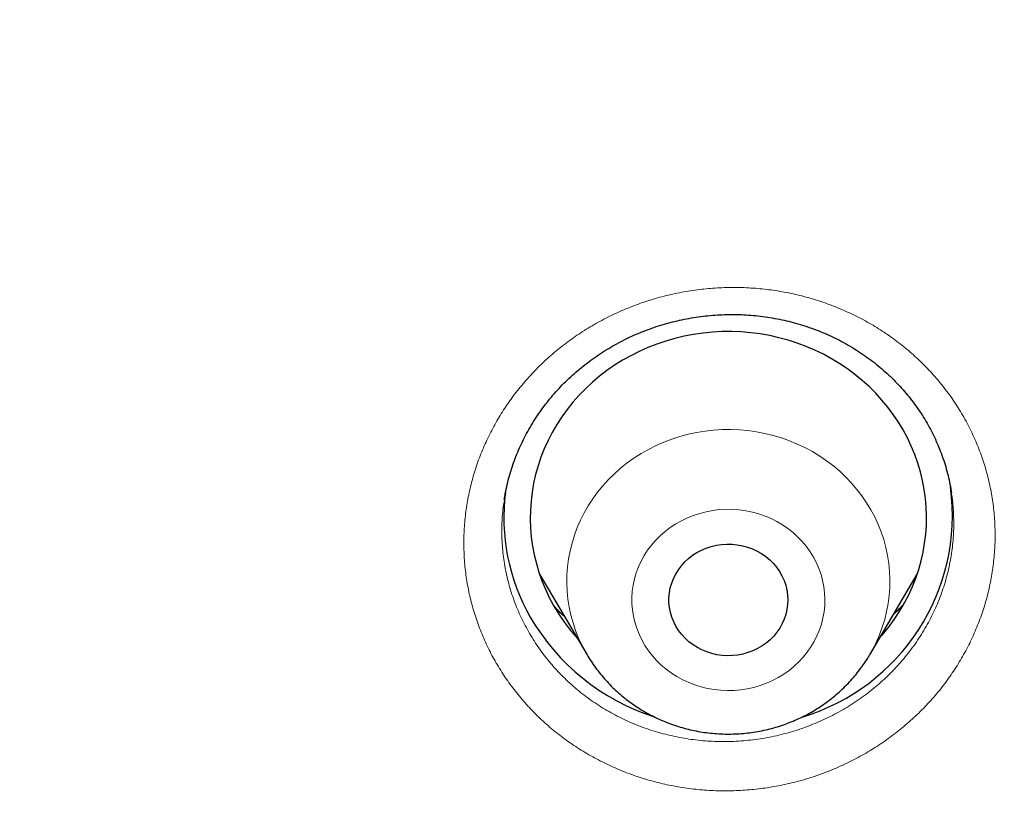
# Model space of a CAD drawing. Header units: millimetres. Extents: x 8 to 436, y 12 to 764.
# Tile 633 of 656: x 260.59 to 268.04, y 724.99 to 730.9. Entities that reach past the tile are written whole.
import ezdxf

# ---------------------------------------------------------------- set-up
doc = ezdxf.new("R2010")
doc.units = ezdxf.units.MM

msp = doc.modelspace()

# ---------------------------------------------------------------- linework, layer by layer
at = {"color": 7, "linetype": 'Continuous', "lineweight": 30}
for p, q in [((267.6418, 727.3138), (267.6411, 727.3173)), ((264.259, 727.263), (264.2587, 727.2606)), ((264.5248, 726.6968), (264.8842, 726.0869)), ((267.0237, 726.0869), (267.3832, 726.6968))]:
    msp.add_line(p, q, dxfattribs=at)
at = {"color": 7, "linetype": 'Continuous', "lineweight": 30, "flags": 128}
for points in [[(267.0983, 726.2135), (267.1305, 726.2505), (267.1741, 726.3049), (267.2148, 726.3613), (267.2526, 726.4194), (267.2874, 726.4792), (267.319, 726.5405), (267.3475, 726.6031), (267.3727, 726.667), (267.3945, 726.7319), (267.4131, 726.7978), (267.4282, 726.8644), (267.4398, 726.9317), (267.448, 726.9993), (267.4527, 727.0673), (267.4539, 727.1354), (267.4516, 727.2035), (267.4458, 727.2714), (267.4365, 727.339), (267.4238, 727.406), (267.4076, 727.4724), (267.3881, 727.538), (267.3651, 727.6026), (267.3389, 727.6662), (267.3095, 727.7284), (267.2769, 727.7892), (267.2411, 727.8485), (267.2024, 727.9061), (267.1608, 727.9619), (267.1164, 728.0157), (267.0692, 728.0674), (267.0194, 728.1169), (266.9672, 728.1642), (266.9125, 728.2089), (266.8557, 728.2512), (266.7967, 728.2908), (266.7358, 728.3277), (266.673, 728.3618), (266.6086, 728.393), (266.5426, 728.4212), (266.4753, 728.4465), (266.4067, 728.4686), (266.3371, 728.4876), (266.2666, 728.5034), (266.1953, 728.5159), (266.1235, 728.5253), (266.0513, 728.5313), (265.9789, 728.5341), (265.9064, 728.5336), (265.834, 728.5298), (265.7619, 728.5227), (265.6903, 728.5124), (265.6192, 728.4988), (265.549, 728.482), (265.4797, 728.462), (265.4115, 728.4389), (265.3446, 728.4127), (265.279, 728.3836), (265.2151, 728.3515), (265.1529, 728.3165), (265.0926, 728.2787), (265.0343, 728.2383), (264.9781, 728.1952), (264.9242, 728.1497), (264.8727, 728.1017), (264.8237, 728.0515), (264.7774, 727.9991), (264.7338, 727.9446), (264.6931, 727.8883), (264.6553, 727.8302), (264.6206, 727.7704), (264.5889, 727.7091), (264.5605, 727.6464), (264.5353, 727.5826), (264.5134, 727.5176), (264.4949, 727.4518), (264.4798, 727.3851), (264.4681, 727.3179), (264.4599, 727.2502), (264.4552, 727.1822), (264.454, 727.1141), (264.4563, 727.046), (264.4621, 726.9781), (264.4714, 726.9106), (264.4841, 726.8435), (264.5003, 726.7771), (264.5199, 726.7115), (264.5428, 726.6469), (264.569, 726.5834), (264.5985, 726.5212), (264.6311, 726.4603), (264.6311, 726.4603)], [(265.5571, 726.303), (265.5399, 726.3367), (265.526, 726.3718), (265.5154, 726.4078), (265.5082, 726.4446), (265.5045, 726.4819), (265.5043, 726.5193), (265.5077, 726.5565), (265.5145, 726.5934), (265.5248, 726.6295), (265.5385, 726.6647), (265.5554, 726.6985), (265.5754, 726.7309), (265.5984, 726.7614), (265.6241, 726.79), (265.6525, 726.8162), (265.6832, 726.84), (265.716, 726.8612), (265.7507, 726.8796), (265.7869, 726.895), (265.8245, 726.9073), (265.8631, 726.9165), (265.9024, 726.9224), (265.9421, 726.925), (265.982, 726.9244), (266.0215, 726.9204), (266.0606, 726.9131), (266.0988, 726.9027), (266.1359, 726.8891), (266.1716, 726.8725), (266.2055, 726.8529), (266.2375, 726.8307), (266.2673, 726.8058), (266.2946, 726.7786), (266.3193, 726.7493), (266.3411, 726.718), (266.3598, 726.685), (266.3754, 726.6505), (266.3877, 726.615), (266.3966, 726.5785), (266.402, 726.5414), (266.404, 726.5041), (266.4024, 726.4667), (266.3973, 726.4296), (266.3887, 726.3931), (266.3767, 726.3574), (266.3614, 726.3228), (266.343, 726.2897), (266.3214, 726.2582), (266.297, 726.2287), (266.27, 726.2012), (266.2404, 726.1762), (266.2086, 726.1537), (266.1748, 726.1339), (266.1393, 726.117), (266.1023, 726.1031), (266.0642, 726.0923), (266.0252, 726.0848), (265.9857, 726.0805), (265.9459, 726.0795), (265.9061, 726.0818), (265.8668, 726.0875), (265.8281, 726.0963), (265.7904, 726.1084), (265.754, 726.1235), (265.7192, 726.1416), (265.6862, 726.1625), (265.6552, 726.1861), (265.6267, 726.2121), (265.6007, 726.2404), (265.5774, 726.2708), (265.5571, 726.303)]]:
    msp.add_lwpolyline(points, dxfattribs=at)
at = {"color": 252, "linetype": 'Continuous', "lineweight": 0, "flags": 128}
for points in [[(264.8843, 726.0867), (264.8755, 726.1019), (264.8464, 726.1566), (264.8203, 726.2127), (264.7975, 726.27), (264.778, 726.3284), (264.7618, 726.3877), (264.749, 726.4476), (264.7396, 726.5082), (264.7337, 726.5691), (264.7312, 726.6302), (264.7322, 726.6914), (264.7366, 726.7525), (264.7445, 726.8132), (264.7558, 726.8734), (264.7705, 726.933), (264.7886, 726.9918), (264.81, 727.0496), (264.8346, 727.1062), (264.8624, 727.1616), (264.8933, 727.2154), (264.9271, 727.2677), (264.9639, 727.3181), (265.0035, 727.3667), (265.0458, 727.4132), (265.0907, 727.4575), (265.138, 727.4995), (265.1877, 727.5391), (265.2395, 727.5762), (265.2933, 727.6106), (265.349, 727.6423), (265.4064, 727.6711), (265.4654, 727.697), (265.5258, 727.72), (265.5873, 727.7399), (265.6499, 727.7567), (265.7134, 727.7703), (265.7776, 727.7807), (265.8422, 727.7879), (265.9072, 727.7919), (265.9723, 727.7926), (266.0373, 727.7901), (266.1021, 727.7843), (266.1665, 727.7752), (266.2303, 727.763), (266.2933, 727.7476), (266.3554, 727.7291), (266.4163, 727.7074), (266.4759, 727.6828), (266.534, 727.6552), (266.5905, 727.6248), (266.6451, 727.5916), (266.6979, 727.5557), (266.7485, 727.5172), (266.7968, 727.4762), (266.8428, 727.4329), (266.8862, 727.3873), (266.927, 727.3396), (266.965, 727.29), (267.0002, 727.2385), (267.0324, 727.1853), (267.0616, 727.1306), (267.0876, 727.0745), (267.1104, 727.0172), (267.1299, 726.9589), (267.1461, 726.8996), (267.1589, 726.8396), (267.1683, 726.7791), (267.1742, 726.7181), (267.1767, 726.657), (267.1758, 726.5958), (267.1713, 726.5348), (267.1634, 726.4741), (267.1521, 726.4138), (267.1374, 726.3542), (267.1193, 726.2955), (267.098, 726.2377), (267.0734, 726.181), (267.0456, 726.1257), (267.0236, 726.0867)], [(266.5982, 726.8259), (266.5729, 726.8669), (266.5446, 726.9061), (266.5136, 726.9435), (266.4799, 726.9787), (266.4436, 727.0116), (266.4051, 727.0422), (266.3644, 727.0701), (266.3217, 727.0954), (266.2773, 727.1178), (266.2313, 727.1373), (266.184, 727.1538), (266.1357, 727.1671), (266.0864, 727.1773), (266.0365, 727.1843), (265.9863, 727.188), (265.9358, 727.1885), (265.8855, 727.1857), (265.8355, 727.1796), (265.7861, 727.1703), (265.7374, 727.1579), (265.6898, 727.1423), (265.6434, 727.1236), (265.5986, 727.102), (265.5554, 727.0775), (265.5141, 727.0503), (265.4749, 727.0205), (265.438, 726.9882), (265.4036, 726.9536), (265.3718, 726.9168), (265.3427, 726.8781), (265.3166, 726.8376), (265.2935, 726.7955), (265.2735, 726.7519), (265.2568, 726.7072), (265.2434, 726.6615), (265.2334, 726.6151), (265.2269, 726.5681), (265.2238, 726.5208), (265.2242, 726.4734), (265.228, 726.4262), (265.2353, 726.3793), (265.2461, 726.333), (265.2602, 726.2875), (265.2776, 726.2431), (265.2983, 726.1998), (265.322, 726.158), (265.3488, 726.1179), (265.3785, 726.0796), (265.4109, 726.0433), (265.4459, 726.0092), (265.4833, 725.9774), (265.523, 725.9481), (265.5647, 725.9215), (265.6082, 725.8977), (265.6535, 725.8767), (265.7001, 725.8587), (265.748, 725.8438), (265.7968, 725.832), (265.8464, 725.8234), (265.8965, 725.818), (265.9469, 725.8159), (265.9973, 725.8171), (266.0475, 725.8216), (266.0972, 725.8292), (266.1463, 725.8401), (266.1945, 725.8542), (266.2415, 725.8713), (266.2871, 725.8915), (266.3312, 725.9145), (266.3734, 725.9404), (266.4137, 725.9689), (266.4518, 726), (266.4875, 726.0335), (266.5206, 726.0692), (266.5511, 726.1069), (266.5787, 726.1466), (266.6033, 726.1879), (266.6248, 726.2308), (266.6432, 726.2749), (266.6582, 726.3201), (266.6699, 726.3662), (266.6782, 726.413), (266.683, 726.4601), (266.6844, 726.5075), (266.6823, 726.5548), (266.6767, 726.6019), (266.6676, 726.6485), (266.6552, 726.6945), (266.6394, 726.7395), (266.6204, 726.7833), (266.5982, 726.8259)]]:
    msp.add_lwpolyline(points, dxfattribs=at)
at = {"color": 7, "linetype": 'Continuous', "lineweight": 30}
for centre, radius, start, end in [((265.7702, 727.1253), 1.5161, 172.62325, 209.80502), ((266.0551, 727.1441), 1.5951, 286.63999, 7.59007), ((265.8567, 727.1588), 1.4107, 209.67868, 222.07577), ((265.9036, 727.212), 1.6749, 210.11172, 252.03351)]:
    msp.add_arc(centre, radius, start, end, dxfattribs=at)
for points, knots in [([(279.178, 721.4421), (279.1775, 721.4508), (279.1765, 721.4682), (279.1747, 721.5004), (279.1724, 721.539), (279.1698, 721.5832), (279.167, 721.6304), (279.1632, 721.693), (279.1582, 721.7727), (279.1528, 721.8566), (279.1477, 721.9332), (279.1433, 721.9977), (279.1389, 722.0596), (279.135, 722.1155), (279.1314, 722.1644), (279.1283, 722.2063), (279.1257, 722.2412), (279.1236, 722.2695), (279.1217, 722.2943), (279.1199, 722.3189), (279.1177, 722.3463), (279.1148, 722.3838), (279.111, 722.4328), (279.106, 722.4949), (279.0983, 722.5893), (279.0876, 722.7159), (279.0737, 722.8744), (279.0585, 723.04), (279.0419, 723.2127), (279.0239, 723.3922), (278.9997, 723.6241), (278.969, 723.9018), (278.9314, 724.219), (278.9026, 724.4477), (278.884, 724.59), (278.8764, 724.6475), (278.8697, 724.6977), (278.864, 724.7402), (278.8593, 724.7751), (278.8556, 724.8021), (278.8528, 724.8224), (278.8504, 724.8405), (278.8475, 724.8612), (278.8438, 724.8879), (278.8387, 724.9247), (278.832, 724.9726), (278.8238, 725.0307), (278.8149, 725.0933), (278.8056, 725.1578), (278.7929, 725.2452), (278.7763, 725.3567), (278.7542, 725.5026), (278.7294, 725.6627), (278.7015, 725.8377), (278.6681, 726.0418), (278.6284, 726.2762), (278.5818, 726.542), (278.5316, 726.8176), (278.4776, 727.1028), (278.4325, 727.333), (278.3977, 727.5053), (278.3749, 727.6172), (278.3515, 727.7303), (278.328, 727.8423), (278.3052, 727.9497), (278.2842, 728.0471), (278.2654, 728.1336), (278.2487, 728.2095), (278.2338, 728.2768), (278.2208, 728.3355), (278.2102, 728.3825), (278.202, 728.419), (278.1958, 728.4462), (278.1908, 728.4686), (278.1868, 728.4861), (278.1836, 728.5002), (278.1802, 728.5149), (278.1758, 728.5344), (278.1697, 728.5609), (278.1622, 728.5935), (278.1536, 728.631), (278.1411, 728.6849), (278.1241, 728.7576), (278.102, 728.8519), (278.0768, 728.9578), (278.0485, 729.0752), (278.0156, 729.2098), (277.9785, 729.3598), (277.9381, 729.5202), (277.8972, 729.6803), (277.8564, 729.8371), (277.8159, 729.9905), (277.7757, 730.1407), (277.7358, 730.2875), (277.6863, 730.4669), (277.6275, 730.6766), (277.5593, 730.9141), (277.4927, 731.1411), (277.428, 731.3577), (277.3651, 731.5638), (277.3045, 731.7594), (277.2462, 731.9444), (277.1893, 732.122), (277.1341, 732.2919), (277.0809, 732.4535), (277.0401, 732.5757), (277.0111, 732.6619), (276.993, 732.7156), (276.9754, 732.7674), (276.9587, 732.8164), (276.9436, 732.8606), (276.9307, 732.898), (276.9205, 732.9276), (276.9119, 732.9526), (276.9032, 732.9777), (276.8927, 733.0082), (276.8796, 733.0459), (276.8628, 733.0941), (276.8427, 733.1513), (276.8201, 733.2158), (276.7965, 733.2825), (276.7609, 733.3828), (276.7119, 733.5191), (276.6483, 733.6941), (276.5804, 733.8785), (276.5079, 734.0722), (276.4309, 734.2753), (276.3489, 734.4878), (276.2618, 734.7102), (276.1689, 734.9432), (276.0701, 735.1869), (275.9651, 735.4413), (275.8537, 735.7062), (275.7356, 735.9815), (275.6107, 736.2672), (275.501, 736.5129), (275.4089, 736.7162), (275.3373, 736.8726), (275.2666, 737.0253), (275.199, 737.1698), (275.1357, 737.304), (275.0787, 737.4235), (275.028, 737.5293), (274.9832, 737.6221), (274.947, 737.6967), (274.9186, 737.755), (274.8976, 737.798), (274.8789, 737.836), (274.8636, 737.8672), (274.8519, 737.8908), (274.8437, 737.9075), (274.8372, 737.9207), (274.8307, 737.9339), (274.8213, 737.9529), (274.8083, 737.9791), (274.7913, 738.0134), (274.7703, 738.0556), (274.7452, 738.106), (274.7157, 738.1648), (274.6823, 738.2313), (274.6451, 738.305), (274.558, 738.4767), (274.4212, 738.7425), (274.2515, 739.0648), (274.0982, 739.3506), (273.962, 739.6005), (273.8248, 739.8484), (273.6856, 740.0961), (273.5306, 740.3677), (273.357, 740.6668), (273.1626, 740.9952), (272.959, 741.3323), (272.7548, 741.6636), (272.5507, 741.9883), (272.3897, 742.2397), (272.2668, 742.4292), (272.1861, 742.5527), (272.1082, 742.671), (272.0328, 742.7847), (271.9604, 742.8934), (271.8911, 742.9965), (271.8272, 743.0911), (271.7688, 743.1773), (271.7157, 743.255), (271.669, 743.3233), (271.6283, 743.3824), (271.5936, 743.4328), (271.5641, 743.4754), (271.5403, 743.5098), (271.5214, 743.537), (271.5038, 743.5624), (271.4833, 743.5917), (271.4572, 743.6292), (271.4254, 743.6747), (271.388, 743.7281), (271.3451, 743.789), (271.2967, 743.8575), (271.2426, 743.9337), (271.1824, 744.0183), (271.1158, 744.1112), (271.0428, 744.2126), (270.9646, 744.3204), (270.8832, 744.4321), (270.7189, 744.6558), (270.4816, 744.9739), (270.1673, 745.3849), (269.8501, 745.7904), (269.5172, 746.2059), (269.1682, 746.6309), (268.8609, 746.9958), (268.6004, 747.2991), (268.3917, 747.5386), (268.1876, 747.7696), (267.9884, 747.992), (267.7944, 748.2059), (267.6056, 748.4113), (267.4223, 748.6085), (267.2789, 748.7609), (267.1742, 748.8713), (267.1068, 748.942), (267.0403, 749.0116), (266.9759, 749.0786), (266.9156, 749.1411), (266.8615, 749.197), (266.8145, 749.2454), (266.7752, 749.2857), (266.7433, 749.3184), (266.7186, 749.3436), (266.6999, 749.3627), (266.6837, 749.3793), (266.6659, 749.3974), (266.6378, 749.426), (266.5981, 749.4664), (266.546, 749.5191), (266.4844, 749.5813), (266.4129, 749.6532), (266.3309, 749.7352), (266.2398, 749.8258), (266.1396, 749.925), (266.0368, 750.026), (265.9324, 750.1279), (265.8273, 750.2299), (265.7156, 750.3376), (265.5971, 750.4509), (265.4722, 750.5696), (265.2836, 750.7474), (265.0338, 750.9798), (264.7075, 751.2776), (264.3661, 751.5832), (264.0097, 751.8955), (263.6567, 752.1987), (263.3072, 752.4928), (262.9613, 752.778), (262.6195, 753.0545), (262.2816, 753.3227), (261.9705, 753.5649), (261.6857, 753.7831), (261.4265, 753.9788), (261.1689, 754.1705), (260.9128, 754.3584), (260.6584, 754.5425), (260.4057, 754.7228), (260.1549, 754.8993), (259.9491, 755.0422), (259.7909, 755.1509), (259.6828, 755.2247), (259.5838, 755.292), (259.4939, 755.3527), (259.4262, 755.3982), (259.3781, 755.4305), (259.3473, 755.4511), (259.3183, 755.4704), (259.2922, 755.4879), (259.2709, 755.5021), (259.2561, 755.5119), (259.2467, 755.5182), (259.2397, 755.5229), (259.2274, 755.531), (259.2064, 755.5449), (259.1745, 755.5661), (259.1342, 755.5928), (259.0854, 755.625), (259.0282, 755.6627), (258.9624, 755.7058), (258.8881, 755.7544), (258.8052, 755.8084), (258.7136, 755.8676), (258.6136, 755.9321), (258.5068, 756.0005), (258.3954, 756.0715), (258.2816, 756.1435), (258.1329, 756.237), (257.9476, 756.3524), (257.7241, 756.4901), (257.475, 756.6416), (257.1988, 756.8071), (256.8943, 756.9866), (256.5795, 757.1691), (256.2542, 757.3543), (255.9185, 757.542), (255.572, 757.732), (255.2251, 757.9185), (254.8783, 758.1013), (254.5321, 758.2803), (254.1767, 758.4605), (253.8119, 758.6416), (253.4376, 758.8234), (253.0726, 758.9968), (252.7178, 759.1618), (252.3757, 759.3177), (252.0324, 759.4709), (251.6924, 759.6195), (251.3584, 759.7624), (251.0306, 759.8998), (250.6987, 760.0361), (250.3632, 760.171), (250.0247, 760.3041), (249.694, 760.4313), (249.3714, 760.5527), (249.0414, 760.6743), (248.705, 760.7954), (248.3631, 760.9156), (248.0325, 761.0291), (247.7132, 761.1363), (247.407, 761.2367), (247.1139, 761.3308), (246.834, 761.4188), (246.5653, 761.5015), (246.324, 761.5743), (246.109, 761.6381), (245.9187, 761.6936), (245.7349, 761.7465), (245.5534, 761.798), (245.3503, 761.8549), (245.1209, 761.9179), (244.8639, 761.987), (244.5851, 762.0604), (244.2834, 762.1379), (243.958, 762.2192), (243.6206, 762.3011), (243.2712, 762.3832), (242.9098, 762.4654), (242.5437, 762.5457), (242.1734, 762.6241), (241.7994, 762.7003), (241.4145, 762.7756), (241.0188, 762.8498), (240.625, 762.9203), (240.2337, 762.9872), (239.8458, 763.0504), (239.4513, 763.1115), (239.0534, 763.1698), (238.6552, 763.2249), (238.2576, 763.2768), (237.7508, 763.3387), (237.1351, 763.4069), (236.411, 763.4765), (235.6723, 763.5368), (234.9192, 763.5868), (234.152, 763.626), (233.3883, 763.6532), (232.6282, 763.6687), (231.933, 763.6722), (231.3023, 763.6669), (230.7357, 763.6557), (230.1715, 763.6381), (229.6102, 763.6142), (229.0541, 763.5843), (228.5159, 763.5494), (227.9972, 763.5102), (227.4978, 763.4674), (227.0073, 763.4205), (226.5257, 763.3697), (226.0351, 763.3131), (225.5365, 763.2507), (225.0305, 763.182), (224.5357, 763.1098), (224.052, 763.0343), (223.5794, 762.9559), (223.118, 762.8748), (222.6677, 762.7914), (222.2078, 762.7019), (221.7345, 762.6052), (221.2431, 762.4997), (220.7494, 762.3884), (220.2524, 762.271), (219.7523, 762.1475), (219.2491, 762.0177), (218.7823, 761.8919), (218.3521, 761.7717), (217.9588, 761.6583), (217.5636, 761.5408), (217.193, 761.4272), (216.8448, 761.3176), (216.5173, 761.212), (216.1822, 761.1013), (215.8333, 760.9833), (215.4706, 760.8574), (215.0939, 760.7233), (214.7091, 760.5826), (214.3164, 760.4353), (213.9159, 760.2811), (213.5079, 760.1197), (213.104, 759.9556), (212.7044, 759.7891), (212.3088, 759.6201), (211.9055, 759.4436), (211.4948, 759.2593), (211.0767, 759.0669), (210.6515, 758.8662), (210.2193, 758.6571), (209.7803, 758.4392), (209.3347, 758.2123), (208.8828, 757.9762), (208.4246, 757.7306), (208.0492, 757.524), (207.7573, 757.3604), (207.5502, 757.243), (207.3421, 757.1237), (207.1359, 757.004), (206.9347, 756.8859), (206.7452, 756.7735), (206.5678, 756.6671), (206.4021, 756.5669), (206.2442, 756.4705), (206.0941, 756.3781), (205.9451, 756.2857), (205.798, 756.1936), (205.6535, 756.1025), (205.5192, 756.0171), (205.3949, 755.9376), (205.2813, 755.8644), (205.178, 755.7975), (205.0851, 755.7369), (205.0016, 755.6822), (204.9317, 755.6363), (204.874, 755.5982), (204.8268, 755.567), (204.7838, 755.5385), (204.7436, 755.5117), (204.7053, 755.4862), (204.665, 755.4593), (204.6198, 755.4291), (204.5669, 755.3936), (204.5072, 755.3534), (204.4345, 755.3044), (204.3481, 755.2458), (204.2468, 755.1767), (204.1364, 755.101), (204.0168, 755.0185), (203.889, 754.9297), (203.7532, 754.8346), (203.6095, 754.7333), (203.4573, 754.6251), (203.2955, 754.5091), (203.1251, 754.3858), (202.95, 754.2579), (202.7753, 754.1289), (202.6037, 754.0012), (202.4355, 753.8747), (202.2706, 753.7496), (202.0683, 753.5946), (201.8309, 753.4106), (201.5613, 753.1983), (201.3018, 752.9909), (201.0522, 752.7886), (200.8138, 752.5926), (200.5863, 752.4031), (200.3694, 752.2202), (200.1616, 752.0427), (199.9615, 751.8699), (199.7691, 751.7017), (199.5845, 751.5385), (199.4087, 751.3816), (199.2407, 751.23), (199.079, 751.0827), (198.9224, 750.9387), (198.7501, 750.7787), (198.5636, 750.6037), (198.3648, 750.4148), (198.175, 750.2323), (197.9942, 750.0565), (197.8526, 749.9173), (197.7474, 749.8131), (197.6762, 749.7423), (197.6066, 749.6728), (197.5396, 749.6055), (197.4811, 749.5466), (197.4322, 749.4971), (197.3931, 749.4574), (197.359, 749.4228), (197.3297, 749.3929), (197.305, 749.3678), (197.2827, 749.345), (197.2593, 749.321), (197.2312, 749.2923), (197.1974, 749.2576), (197.1579, 749.217), (197.1126, 749.1702), (197.0616, 749.1175), (196.9992, 749.0527), (196.9245, 748.9748), (196.8364, 748.8824), (196.7395, 748.7803), (196.6339, 748.6682), (196.4999, 748.525), (196.3411, 748.3536), (196.1618, 748.1577), (195.9855, 747.963), (195.8131, 747.7703), (195.6443, 747.5795), (195.451, 747.3584), (195.2349, 747.1078), (194.998, 746.8285), (194.7691, 746.5543), (194.5482, 746.2853), (194.3363, 746.0233), (194.1332, 745.7683), (193.9385, 745.5203), (193.7509, 745.2779), (193.5896, 745.0666), (193.4539, 744.8867), (193.3436, 744.7393), (193.2399, 744.5995), (193.1431, 744.468), (193.0532, 744.3449), (192.9713, 744.2321), (192.8973, 744.1295), (192.8307, 744.0366), (192.7699, 743.9514), (192.7149, 743.8738), (192.6636, 743.8014), (192.6167, 743.7348), (192.5747, 743.6748), (192.5397, 743.6248), (192.5145, 743.5887), (192.4969, 743.5633), (192.4833, 743.5438), (192.4667, 743.5198), (192.4449, 743.4885), (192.4173, 743.4485), (192.3858, 743.4029), (192.351, 743.3523), (192.3136, 743.2979), (192.2734, 743.2392), (192.232, 743.1783), (192.1903, 743.117), (192.1486, 743.0553), (192.0434, 742.8993), (191.8638, 742.6297), (191.611, 742.242), (191.4016, 741.9128), (191.2433, 741.6597), (191.1344, 741.4838), (191.0214, 741.2994), (190.9037, 741.105), (190.7812, 740.9003), (190.6542, 740.6853), (190.5234, 740.4609), (190.389, 740.2272), (190.2615, 740.0022), (190.1413, 739.7873), (190.0288, 739.5836), (189.9145, 739.3739), (189.7986, 739.1585), (189.698, 738.9688), (189.6147, 738.8102), (189.5508, 738.6873), (189.492, 738.5737), (189.4384, 738.4692), (189.3899, 738.374), (189.3463, 738.288), (189.3076, 738.2113), (189.2747, 738.1458), (189.2473, 738.0908), (189.2248, 738.0458), (189.2062, 738.0084), (189.1912, 737.9782), (189.1782, 737.9518), (189.165, 737.9251), (189.149, 737.8927), (189.1291, 737.8524), (189.1049, 737.8029), (189.0762, 737.7443), (189.0433, 737.6767), (189.0063, 737.6005), (188.9656, 737.516), (188.9225, 737.426), (188.8783, 737.3332), (188.7977, 737.1631), (188.6837, 736.9189), (188.5526, 736.6319), (188.4403, 736.3816), (188.3446, 736.1652), (188.2495, 735.9467), (188.1525, 735.7204), (188.052, 735.4821), (187.9482, 735.2316), (187.8413, 734.9687), (187.7314, 734.6933), (187.619, 734.4055), (187.5295, 734.1714), (187.4632, 733.9951), (187.4211, 733.8822), (187.3806, 733.7727), (187.3426, 733.6692), (187.3074, 733.5725), (187.2733, 733.4779), (187.2405, 733.3865), (187.2093, 733.299), (187.1818, 733.2211), (187.1582, 733.1542), (187.1385, 733.0977), (187.1223, 733.0514), (187.1091, 733.0132), (187.0987, 732.9832), (187.09, 732.958), (187.0813, 732.933), (187.0705, 732.9016), (187.0566, 732.8611), (187.0391, 732.8099), (187.0182, 732.7484), (186.9939, 732.6768), (186.9682, 732.6003), (186.9413, 732.52), (186.9137, 732.4369), (186.8839, 732.3467), (186.8521, 732.2493), (186.8186, 732.1462), (186.769, 731.992), (186.7052, 731.7906), (186.6202, 731.5165), (186.5305, 731.2202), (186.4373, 730.903), (186.3491, 730.5942), (186.2657, 730.2939), (186.1866, 730.0009), (186.1061, 729.6944), (186.0247, 729.3741), (185.9623, 729.1203), (185.9218, 728.9519), (185.9017, 728.8673), (185.8828, 728.7873), (185.8659, 728.715), (185.8514, 728.6526), (185.8397, 728.6019), (185.8306, 728.5621), (185.8236, 728.5316), (185.8175, 728.5048), (185.8114, 728.4782), (185.8049, 728.4493), (185.7978, 728.418), (185.7878, 728.3738), (185.7747, 728.315), (185.758, 728.2401), (185.7382, 728.1502), (185.7151, 728.0441), (185.6885, 727.9202), (185.6599, 727.785), (185.6294, 727.6382), (185.5971, 727.48), (185.5631, 727.3104), (185.5288, 727.1348), (185.4942, 726.954), (185.4595, 726.7684), (185.4239, 726.5732), (185.3877, 726.3684), (185.3508, 726.154), (185.314, 725.9335), (185.2776, 725.7073), (185.2491, 725.5246), (185.2281, 725.3857), (185.2147, 725.2963), (185.2024, 725.2128), (185.1907, 725.1324), (185.1798, 725.0563), (185.1699, 724.9859), (185.1616, 724.9272), (185.1549, 724.879), (185.1496, 724.8399), (185.1451, 724.8071), (185.1401, 724.7709), (185.1339, 724.7246), (185.1257, 724.6635), (185.116, 724.5902), (185.1049, 724.5048), (185.0924, 724.4074), (185.0788, 724.299), (185.0646, 724.1833), (185.0475, 724.0405), (185.0279, 723.8723), (185.003, 723.6487), (184.9757, 723.3911), (184.9468, 723.0982), (184.9257, 722.8687), (184.9118, 722.7085), (184.9046, 722.6236), (184.8984, 722.5494), (184.8933, 722.4858), (184.889, 722.433), (184.8857, 722.3908), (184.8835, 722.362), (184.8821, 722.3438), (184.8811, 722.331), (184.8798, 722.3149), (184.8781, 722.292), (184.8758, 722.2616), (184.873, 722.2238), (184.8677, 722.1527), (184.8601, 722.0476), (184.8522, 721.9322), (184.8458, 721.8345), (184.8409, 721.7582), (184.8362, 721.6838), (184.832, 721.6139), (184.8282, 721.5507), (184.825, 721.4941), (184.823, 721.4587), (184.822, 721.4421)], [0, 0, 0, 0, 0.000191, 0.000381, 0.000677, 0.000995, 0.001342, 0.001718, 0.00237, 0.003096, 0.003563, 0.004054, 0.004515, 0.004925, 0.005284, 0.005591, 0.005847, 0.006052, 0.006215, 0.006394, 0.006595, 0.00682, 0.00722, 0.007678, 0.008192, 0.009307, 0.010475, 0.011696, 0.012969, 0.014295, 0.015667, 0.018103, 0.020449, 0.022705, 0.023183, 0.023611, 0.023983, 0.024298, 0.024557, 0.02476, 0.024899, 0.02501, 0.025162, 0.02536, 0.025604, 0.025981, 0.026429, 0.026899, 0.027378, 0.027866, 0.02885, 0.029868, 0.031124, 0.032428, 0.033781, 0.035692, 0.037679, 0.03974, 0.041876, 0.044087, 0.044917, 0.045756, 0.046606, 0.047465, 0.048283, 0.049028, 0.049664, 0.050235, 0.050742, 0.051184, 0.051562, 0.051804, 0.05201, 0.052178, 0.05231, 0.052405, 0.052498, 0.052644, 0.052845, 0.053099, 0.053382, 0.053694, 0.054319, 0.055032, 0.055832, 0.056721, 0.057698, 0.058892, 0.060132, 0.061348, 0.06254, 0.063707, 0.06485, 0.065968, 0.067063, 0.068956, 0.070772, 0.07251, 0.074171, 0.075755, 0.077259, 0.078684, 0.080027, 0.081368, 0.082617, 0.083775, 0.084205, 0.084621, 0.085022, 0.085409, 0.08576, 0.086051, 0.086281, 0.086451, 0.086631, 0.086868, 0.087161, 0.087511, 0.087991, 0.088496, 0.089015, 0.089548, 0.090839, 0.092205, 0.093647, 0.095164, 0.096757, 0.098425, 0.100175, 0.102013, 0.10394, 0.105956, 0.108061, 0.110255, 0.112538, 0.114909, 0.116161, 0.117436, 0.118684, 0.119851, 0.120936, 0.121939, 0.122755, 0.123508, 0.124198, 0.124575, 0.12493, 0.125247, 0.125503, 0.125692, 0.125825, 0.12591, 0.126014, 0.126149, 0.126375, 0.126654, 0.126989, 0.127407, 0.127888, 0.128432, 0.129038, 0.129696, 0.132651, 0.135588, 0.137673, 0.13975, 0.141817, 0.143875, 0.145964, 0.148655, 0.151434, 0.154301, 0.157256, 0.159929, 0.162671, 0.163766, 0.164856, 0.165886, 0.166854, 0.167829, 0.168731, 0.16956, 0.170317, 0.171, 0.17161, 0.172119, 0.172562, 0.172941, 0.173248, 0.173473, 0.173662, 0.173921, 0.174252, 0.174655, 0.175131, 0.17567, 0.176278, 0.176956, 0.177704, 0.178537, 0.179443, 0.180421, 0.181434, 0.182449, 0.186456, 0.190059, 0.193687, 0.197633, 0.201607, 0.20561, 0.207968, 0.210263, 0.212486, 0.214638, 0.216719, 0.218728, 0.220667, 0.222534, 0.223248, 0.223952, 0.224644, 0.225325, 0.225959, 0.226518, 0.227003, 0.227413, 0.227734, 0.227988, 0.228175, 0.228311, 0.228488, 0.228721, 0.229176, 0.229709, 0.230321, 0.231064, 0.231897, 0.23282, 0.233834, 0.234938, 0.235926, 0.236978, 0.238092, 0.239269, 0.240508, 0.241803, 0.244849, 0.247848, 0.251304, 0.254697, 0.258026, 0.261293, 0.264498, 0.267639, 0.270717, 0.273737, 0.276079, 0.278395, 0.280684, 0.282947, 0.285184, 0.287394, 0.289578, 0.291731, 0.292742, 0.293673, 0.294524, 0.295295, 0.295987, 0.296265, 0.296529, 0.296777, 0.297009, 0.297198, 0.297323, 0.297388, 0.297439, 0.297503, 0.297703, 0.297975, 0.298319, 0.298734, 0.299221, 0.299781, 0.300411, 0.301114, 0.301889, 0.302735, 0.30365, 0.304592, 0.305548, 0.306518, 0.308333, 0.310196, 0.312105, 0.314538, 0.317044, 0.319622, 0.322273, 0.324996, 0.327793, 0.330661, 0.333355, 0.336109, 0.338925, 0.341801, 0.344739, 0.347737, 0.350356, 0.353019, 0.355689, 0.358305, 0.360864, 0.363367, 0.365814, 0.368441, 0.371, 0.373491, 0.375915, 0.378271, 0.380907, 0.383452, 0.385907, 0.388272, 0.390547, 0.392693, 0.394752, 0.396724, 0.398609, 0.400054, 0.401443, 0.402777, 0.404078, 0.405411, 0.407213, 0.409078, 0.411006, 0.413274, 0.415623, 0.418054, 0.420567, 0.423161, 0.425837, 0.428435, 0.431105, 0.433848, 0.436663, 0.439551, 0.44224, 0.444988, 0.447794, 0.450609, 0.453417, 0.456219, 0.459013, 0.464116, 0.469195, 0.47425, 0.479638, 0.484999, 0.490332, 0.495638, 0.500915, 0.504886, 0.508841, 0.51278, 0.516704, 0.520603, 0.52444, 0.527998, 0.531497, 0.534937, 0.538319, 0.541643, 0.545283, 0.54885, 0.552344, 0.555766, 0.559114, 0.562389, 0.565592, 0.568721, 0.572219, 0.575729, 0.579271, 0.582845, 0.586452, 0.590091, 0.593762, 0.596611, 0.599479, 0.602366, 0.60528, 0.607631, 0.610045, 0.612522, 0.615062, 0.617802, 0.620612, 0.623492, 0.626441, 0.629461, 0.63255, 0.635709, 0.63867, 0.641702, 0.644806, 0.647981, 0.651228, 0.654547, 0.657937, 0.661399, 0.664933, 0.668539, 0.672216, 0.675965, 0.677637, 0.679323, 0.681023, 0.682733, 0.684393, 0.685983, 0.687418, 0.688792, 0.690104, 0.691354, 0.692542, 0.693837, 0.69505, 0.69618, 0.697228, 0.698193, 0.699061, 0.699849, 0.700558, 0.701188, 0.701634, 0.702031, 0.702395, 0.702734, 0.70306, 0.703378, 0.703765, 0.704221, 0.704735, 0.7053, 0.706091, 0.706963, 0.707915, 0.708949, 0.710063, 0.711236, 0.712488, 0.713817, 0.715224, 0.716741, 0.71831, 0.719859, 0.721384, 0.722884, 0.72436, 0.725812, 0.728339, 0.730788, 0.733161, 0.735456, 0.737675, 0.739779, 0.741808, 0.743763, 0.745644, 0.747486, 0.749251, 0.750939, 0.752551, 0.754116, 0.755642, 0.757128, 0.759176, 0.761145, 0.763034, 0.764845, 0.766577, 0.767315, 0.768037, 0.768743, 0.769434, 0.770083, 0.770535, 0.770935, 0.771285, 0.771583, 0.771839, 0.772043, 0.772273, 0.772561, 0.772909, 0.773317, 0.773785, 0.774313, 0.774901, 0.775725, 0.776643, 0.777657, 0.778765, 0.779967, 0.781894, 0.783814, 0.785706, 0.787571, 0.789408, 0.791217, 0.793926, 0.796571, 0.79915, 0.801666, 0.804116, 0.806459, 0.80874, 0.810958, 0.813114, 0.814516, 0.815854, 0.817115, 0.818299, 0.819404, 0.820432, 0.821329, 0.822158, 0.822917, 0.823607, 0.824228, 0.824849, 0.82538, 0.825823, 0.826177, 0.826339, 0.826495, 0.826696, 0.826973, 0.827326, 0.827754, 0.82818, 0.828663, 0.829192, 0.829729, 0.830267, 0.830807, 0.83135, 0.834367, 0.837866, 0.841441, 0.842878, 0.844381, 0.845955, 0.847599, 0.849345, 0.851164, 0.853056, 0.855021, 0.857059, 0.858711, 0.860408, 0.86215, 0.863938, 0.865764, 0.866852, 0.867862, 0.868797, 0.869654, 0.870435, 0.871139, 0.871767, 0.872318, 0.872747, 0.873114, 0.87342, 0.873663, 0.873853, 0.874064, 0.874317, 0.874646, 0.875049, 0.875525, 0.876075, 0.876699, 0.877383, 0.878131, 0.878887, 0.879637, 0.88226, 0.884799, 0.886562, 0.888282, 0.889995, 0.891796, 0.893689, 0.895676, 0.897756, 0.899929, 0.902195, 0.904553, 0.905442, 0.90634, 0.907203, 0.908012, 0.908767, 0.909468, 0.910225, 0.910907, 0.911513, 0.912045, 0.912469, 0.91283, 0.913126, 0.913358, 0.91353, 0.913714, 0.91394, 0.914259, 0.914657, 0.915134, 0.915689, 0.916323, 0.916911, 0.917554, 0.918251, 0.919003, 0.91981, 0.92064, 0.922571, 0.924464, 0.926964, 0.929394, 0.931755, 0.934046, 0.93627, 0.938449, 0.941038, 0.943564, 0.944215, 0.944862, 0.945483, 0.946029, 0.946501, 0.946898, 0.947178, 0.947402, 0.947587, 0.947786, 0.948004, 0.948241, 0.948495, 0.949004, 0.949568, 0.950188, 0.951034, 0.951966, 0.952982, 0.954085, 0.955272, 0.956545, 0.957902, 0.95922, 0.960609, 0.962069, 0.963599, 0.9652, 0.966873, 0.968535, 0.970262, 0.970958, 0.971637, 0.972259, 0.972822, 0.973432, 0.973955, 0.974392, 0.974743, 0.975029, 0.975262, 0.975473, 0.975837, 0.97629, 0.976833, 0.977464, 0.978186, 0.978996, 0.979869, 0.980753, 0.982163, 0.983598, 0.985707, 0.987868, 0.990081, 0.990785, 0.991411, 0.991958, 0.992426, 0.992816, 0.993126, 0.993358, 0.993453, 0.993528, 0.99364, 0.993808, 0.994032, 0.994312, 0.99464, 0.995599, 0.996627, 0.997179, 0.997748, 0.998306, 0.998808, 0.999257, 0.999653, 1, 1, 1, 1]), ([(228.8203, 667.8387), (227.6178, 667.9452), (225.213, 668.1582), (221.6552, 668.8219), (218.1629, 669.7328), (214.7882, 670.9004), (211.5494, 672.3031), (208.4634, 673.9273), (205.5225, 675.7738), (202.7448, 677.8315), (200.1475, 680.0876), (197.7465, 682.5283), (195.5568, 685.1385), (193.5917, 687.902), (191.8635, 690.8019), (190.3827, 693.8203), (189.1584, 696.9386), (188.1983, 700.1375), (187.5083, 703.3974), (187.0926, 706.6981), (186.9537, 710.0192), (187.0926, 713.3404), (187.5083, 716.641), (188.1983, 719.9009), (189.1584, 723.0998), (190.3827, 726.2181), (191.8635, 729.2365), (193.5917, 732.1364), (195.5568, 734.9), (197.7465, 737.5101), (200.1475, 739.9508), (202.7448, 742.2069), (205.5225, 744.2646), (208.4634, 746.1112), (211.5494, 747.7352), (214.7615, 749.1267), (218.0799, 750.2771), (221.4842, 751.1793), (224.9532, 751.8277), (228.4657, 752.2184), (232, 752.3489), (235.5343, 752.2184), (239.0468, 751.8277), (242.5158, 751.1793), (245.9201, 750.2771), (249.2385, 749.1267), (252.4506, 747.7352), (255.5366, 746.1112), (258.4775, 744.2646), (261.2552, 742.2069), (263.8525, 739.9508), (266.2535, 737.5101), (268.4432, 734.9), (270.4083, 732.1364), (272.1365, 729.2365), (273.6173, 726.2181), (274.8416, 723.0998), (275.8017, 719.9009), (276.4917, 716.641), (276.9074, 713.3404), (277.0463, 710.0192), (276.9074, 706.6981), (276.4917, 703.3974), (275.8017, 700.1375), (274.8416, 696.9386), (273.6173, 693.8203), (272.1365, 690.8019), (270.4083, 687.902), (268.4432, 685.1385), (266.2535, 682.5283), (263.8525, 680.0876), (261.2552, 677.8315), (258.4775, 675.7738), (255.5366, 673.9273), (252.4506, 672.3031), (249.2118, 670.9004), (245.8371, 669.7328), (242.3448, 668.8219), (238.787, 668.1582), (236.3822, 667.9452), (235.1797, 667.8387)], [0, 0, 0, 0, 0.013106, 0.026212, 0.039318, 0.052424, 0.065212, 0.078, 0.090788, 0.103576, 0.116364, 0.129151, 0.141939, 0.154727, 0.167515, 0.180303, 0.193091, 0.205879, 0.218667, 0.231454, 0.244242, 0.25703, 0.269818, 0.282606, 0.295394, 0.308182, 0.32097, 0.333758, 0.346545, 0.359333, 0.372121, 0.384909, 0.397697, 0.410485, 0.423273, 0.436061, 0.448848, 0.461636, 0.474424, 0.487212, 0.5, 0.512788, 0.525576, 0.538364, 0.551152, 0.563939, 0.576727, 0.589515, 0.602303, 0.615091, 0.627879, 0.640667, 0.653455, 0.666242, 0.67903, 0.691818, 0.704606, 0.717394, 0.730182, 0.74297, 0.755758, 0.768546, 0.781333, 0.794121, 0.806909, 0.819697, 0.832485, 0.845273, 0.858061, 0.870849, 0.883636, 0.896424, 0.909212, 0.922, 0.934788, 0.947576, 0.960682, 0.973788, 0.986894, 1, 1, 1, 1]), ([(264.258, 727.2631), (264.2603, 727.2783), (264.2662, 727.316), (264.2791, 727.376), (264.2962, 727.4427), (264.3164, 727.5085), (264.3394, 727.5733), (264.3655, 727.6372), (264.3944, 727.7004), (264.4263, 727.7626), (264.4611, 727.8238), (264.4985, 727.8835), (264.5385, 727.9417), (264.5808, 727.998), (264.6255, 728.0522), (264.6724, 728.1045), (264.7216, 728.155), (264.7733, 728.2037), (264.8274, 728.2506), (264.8836, 728.2955), (264.9419, 728.3382), (265.0018, 728.3785), (265.0632, 728.4162), (265.1259, 728.4513), (265.1899, 728.4837), (265.2553, 728.5136), (265.3222, 728.541), (265.3905, 728.5658), (265.46, 728.588), (265.5304, 728.6074), (265.6015, 728.624), (265.6731, 728.6378), (265.745, 728.6486), (265.817, 728.6565), (265.8894, 728.6616), (265.9619, 728.6638), (266.0345, 728.6631), (266.1069, 728.6595), (266.1791, 728.653), (266.2509, 728.6436), (266.3222, 728.6313), (266.393, 728.6162), (266.4629, 728.5983), (266.5318, 728.5776), (266.5995, 728.5542), (266.666, 728.5282), (266.7311, 728.4995), (266.7949, 728.4682), (266.8571, 728.4344), (266.9178, 728.3981), (266.9769, 728.3592), (267.0341, 728.318), (267.0894, 728.2746), (267.1425, 728.229), (267.1934, 728.1813), (267.2422, 728.1316), (267.2887, 728.0798), (267.3328, 728.0262), (267.3744, 727.9708), (267.4134, 727.9138), (267.4498, 727.8552), (267.4834, 727.7952), (267.5142, 727.7339), (267.5422, 727.6714), (267.5673, 727.6077), (267.5895, 727.543), (267.6088, 727.4773), (267.6249, 727.4108), (267.6361, 727.3563), (267.6408, 727.3238), (267.6422, 727.314)], [0, 0, 0, 0, 0.010042, 0.025102, 0.040114, 0.055057, 0.069957, 0.084831, 0.099798, 0.114826, 0.129887, 0.144945, 0.15996, 0.174899, 0.189731, 0.204502, 0.219264, 0.234129, 0.249066, 0.264045, 0.279034, 0.293988, 0.308874, 0.323662, 0.338372, 0.353085, 0.367895, 0.382758, 0.397654, 0.412562, 0.427457, 0.442317, 0.457123, 0.471878, 0.486619, 0.501435, 0.516246, 0.531058, 0.545875, 0.560701, 0.575542, 0.590403, 0.605292, 0.620142, 0.634952, 0.649756, 0.664562, 0.679378, 0.694209, 0.709061, 0.723943, 0.738862, 0.753785, 0.768637, 0.783532, 0.798453, 0.813396, 0.828356, 0.843329, 0.858311, 0.873298, 0.888277, 0.903231, 0.918212, 0.933219, 0.948246, 0.963289, 0.978342, 0.993399, 1, 1, 1, 1]), ([(264.7135, 726.3765), (264.6978, 726.3909), (264.6716, 726.4148), (264.6472, 726.4402), (264.6375, 726.4503)], [0, 0, 0, 0, 0.601848, 1, 1, 1, 1]), ([(267.277, 726.4641), (267.2695, 726.4563), (267.2465, 726.4328), (267.2221, 726.4107), (267.2058, 726.3958)], [0, 0, 0, 0, 0.330882, 1, 1, 1, 1]), ([(264.8846, 726.0868), (264.8865, 726.0834), (264.8983, 726.0625), (264.9226, 726.0255), (264.9575, 725.9762), (264.9951, 725.9288), (265.0352, 725.8832), (265.0776, 725.8396), (265.1223, 725.7981), (265.169, 725.7588), (265.2178, 725.7219), (265.2685, 725.6873), (265.321, 725.6552), (265.3751, 725.6258), (265.4306, 725.5989), (265.4876, 725.5748), (265.5457, 725.5535), (265.605, 725.5351), (265.6651, 725.5195), (265.726, 725.5069), (265.7875, 725.4973), (265.8494, 725.4907), (265.9116, 725.4871), (265.974, 725.4866), (266.0363, 725.4891), (266.0984, 725.4946), (266.1602, 725.5032), (266.2214, 725.5147), (266.282, 725.5293), (266.3417, 725.5468), (266.4004, 725.5672), (266.458, 725.5904), (266.5143, 725.6164), (266.5692, 725.6452), (266.6224, 725.6765), (266.674, 725.7105), (266.7237, 725.7469), (266.7714, 725.7857), (266.8169, 725.8267), (266.8603, 725.8699), (266.9013, 725.9152), (266.9399, 725.9624), (266.9758, 726.0115), (267.0037, 726.053), (267.0185, 726.0786), (267.0232, 726.0868)], [0, 0, 0, 0, 0.00463, 0.028347, 0.052088, 0.075854, 0.099646, 0.123464, 0.14731, 0.171183, 0.195083, 0.219009, 0.242962, 0.266939, 0.29094, 0.314963, 0.339007, 0.363071, 0.387152, 0.411249, 0.435359, 0.459482, 0.483615, 0.507755, 0.531902, 0.556052, 0.580203, 0.604352, 0.628498, 0.652639, 0.676772, 0.700894, 0.725004, 0.7491, 0.773179, 0.797238, 0.821278, 0.845294, 0.869286, 0.893253, 0.917193, 0.941105, 0.964989, 0.988844, 1, 1, 1, 1])]:
    msp.add_open_spline(points, degree=3, knots=knots, dxfattribs=at)
at = {"color": 252, "linetype": 'Continuous', "lineweight": 0}
for points, knots in [([(184.8384, 721.4613), (184.844, 721.6502), (184.8785, 722.8073), (185.1388, 724.9228), (185.6287, 727.7916), (186.3349, 730.6227), (187.232, 733.4047), (188.322, 736.1255), (189.5987, 738.7735), (191.0571, 741.3373), (192.6908, 743.8061), (194.4928, 746.1691), (196.4554, 748.4164), (198.5703, 750.5382), (200.8283, 752.5255), (203.2197, 754.3698), (205.7344, 756.0631), (208.3616, 757.5983), (211.09, 758.9687), (213.908, 760.1685), (216.8034, 761.1925), (219.7639, 762.0364), (222.7768, 762.6965), (225.8291, 763.1701), (228.908, 763.455), (232, 763.5502), (235.092, 763.455), (238.1709, 763.1701), (241.2232, 762.6965), (244.2361, 762.0364), (247.1966, 761.1925), (250.092, 760.1685), (252.91, 758.9687), (255.6384, 757.5983), (258.2656, 756.0631), (260.7803, 754.3698), (263.1717, 752.5255), (265.4297, 750.5382), (267.5446, 748.4164), (269.5072, 746.1691), (271.3092, 743.8061), (272.9429, 741.3373), (274.4013, 738.7735), (275.678, 736.1255), (276.768, 733.4047), (277.6651, 730.6227), (278.3713, 727.7916), (278.8612, 724.9228), (279.1215, 722.8073), (279.156, 721.6502), (279.1616, 721.4613)], [0, 0, 0, 0, 0.004208, 0.025764, 0.04732, 0.068876, 0.090432, 0.111989, 0.133545, 0.155101, 0.176657, 0.198213, 0.21977, 0.241326, 0.262882, 0.284438, 0.305994, 0.327551, 0.349107, 0.370663, 0.392219, 0.413775, 0.435331, 0.456888, 0.478444, 0.5, 0.521556, 0.543112, 0.564669, 0.586225, 0.607781, 0.629337, 0.650893, 0.67245, 0.694006, 0.715562, 0.737118, 0.758674, 0.78023, 0.801787, 0.823343, 0.844899, 0.866455, 0.888011, 0.909568, 0.931124, 0.95268, 0.974236, 0.995792, 1, 1, 1, 1]), ([(184.5066, 710.8083), (184.5203, 711.5854), (184.5488, 713.1972), (184.7774, 715.6359), (185.1474, 718.1162), (185.6682, 720.573), (186.3338, 722.9986), (187.1434, 725.3852), (188.094, 727.7255), (189.1828, 730.012), (190.4063, 732.2375), (191.7607, 734.395), (193.2417, 736.4778), (194.8446, 738.4793), (196.5645, 740.3932), (198.3958, 742.2134), (200.3329, 743.9343), (202.3696, 745.5504), (204.4995, 747.0567), (206.716, 748.4484), (209.012, 749.7211), (211.3803, 750.8708), (213.8135, 751.8939), (216.304, 752.7873), (218.8438, 753.548), (221.425, 754.1736), (224.0395, 754.6623), (226.6791, 755.0125), (229.3353, 755.223), (232, 755.2933), (234.6647, 755.223), (237.3209, 755.0125), (239.9605, 754.6623), (242.575, 754.1736), (245.1562, 753.548), (247.696, 752.7873), (250.1865, 751.8939), (252.6197, 750.8708), (254.988, 749.7211), (257.284, 748.4484), (259.5005, 747.0567), (261.6304, 745.5504), (263.6671, 743.9343), (265.6042, 742.2134), (267.4355, 740.3932), (269.1554, 738.4793), (270.7583, 736.4778), (272.2393, 734.395), (273.5937, 732.2375), (274.8172, 730.012), (275.906, 727.7255), (276.8566, 725.3852), (277.6662, 722.9986), (278.3318, 720.573), (278.8526, 718.1162), (279.2226, 715.6359), (279.4512, 713.1973), (279.4797, 711.5858), (279.4934, 710.8088)], [0, 0, 0, 0, 0.016668, 0.034569, 0.05247, 0.070372, 0.088273, 0.106174, 0.124075, 0.141977, 0.159878, 0.177779, 0.19568, 0.213582, 0.231483, 0.249384, 0.267286, 0.285187, 0.303088, 0.320989, 0.338891, 0.356792, 0.374693, 0.392594, 0.410496, 0.428397, 0.446298, 0.464199, 0.482101, 0.500002, 0.517903, 0.535804, 0.553706, 0.571607, 0.589508, 0.60741, 0.625311, 0.643212, 0.661113, 0.679015, 0.696916, 0.714817, 0.732718, 0.75062, 0.768521, 0.786422, 0.804323, 0.822225, 0.840126, 0.858027, 0.875928, 0.89383, 0.911731, 0.929632, 0.947534, 0.965435, 0.983336, 1, 1, 1, 1]), ([(186.5014, 709.9508), (186.5197, 710.8905), (186.5562, 712.7617), (186.8555, 715.5487), (187.3345, 718.2997), (188.0104, 721.0145), (188.8785, 723.693), (189.9356, 726.3239), (191.168, 728.8866), (192.5697, 731.3578), (194.1353, 733.7261), (195.8646, 735.9914), (197.7575, 738.1537), (199.8054, 740.2042), (201.9877, 742.1285), (204.289, 743.9076), (206.6999, 745.5326), (209.2201, 747.0037), (211.8495, 748.3206), (214.5765, 749.4786), (217.3764, 750.4717), (220.2271, 751.2878), (223.1162, 751.9222), (226.0436, 752.375), (229.0092, 752.6461), (232.0002, 752.7353), (234.9914, 752.646), (237.9574, 752.3748), (240.885, 751.922), (243.774, 751.2876), (246.6243, 750.4717), (249.4239, 749.4784), (252.151, 748.3203), (254.7808, 747.0031), (257.3011, 745.532), (259.7119, 743.907), (262.0129, 742.1282), (264.195, 740.2039), (266.2428, 738.1532), (268.136, 735.9906), (269.8654, 733.7251), (271.4309, 731.3569), (272.8323, 728.8861), (274.0646, 726.3236), (275.1215, 723.6927), (275.9896, 721.014), (276.6655, 718.2991), (277.1445, 715.5482), (277.4438, 712.7614), (277.4803, 710.8903), (277.4986, 709.9508)], [0, 0, 0, 0, 0.020985, 0.041789, 0.062502, 0.083215, 0.104018, 0.125, 0.145986, 0.166791, 0.187505, 0.208217, 0.229019, 0.25, 0.270986, 0.291791, 0.312505, 0.333217, 0.354019, 0.375, 0.395986, 0.416791, 0.437505, 0.458217, 0.479019, 0.5, 0.520986, 0.541791, 0.562505, 0.583217, 0.604019, 0.625, 0.645986, 0.666791, 0.687505, 0.708217, 0.729019, 0.75, 0.770986, 0.791791, 0.812505, 0.833217, 0.854019, 0.875, 0.895985, 0.916789, 0.937502, 0.958215, 0.979017, 1, 1, 1, 1]), ([(264.1887, 726.0385), (264.1884, 726.039), (264.1669, 726.0769), (264.1269, 726.1537), (264.0756, 726.2719), (264.0327, 726.3934), (263.9984, 726.5173), (263.9732, 726.643), (263.9572, 726.7702), (263.9503, 726.8984), (263.9524, 727.0271), (263.9635, 727.1553), (263.9837, 727.2825), (264.013, 727.4082), (264.0513, 727.5321), (264.0982, 727.6536), (264.1534, 727.7718), (264.2167, 727.8862), (264.2882, 727.9963), (264.3674, 728.102), (264.4539, 728.2026), (264.5471, 728.2975), (264.6466, 728.3863), (264.7522, 728.4684), (264.8636, 728.5438), (264.98, 728.6122), (265.1007, 728.6731), (265.2252, 728.7261), (265.3532, 728.7709), (265.4841, 728.8075), (265.6173, 728.8358), (265.752, 728.8557), (265.8874, 728.8669), (266.0232, 728.8692), (266.1589, 728.8628), (266.2938, 728.8478), (266.4272, 728.8243), (266.5582, 728.7924), (266.6863, 728.752), (266.8114, 728.7033), (266.9327, 728.6468), (267.0496, 728.5827), (267.1613, 728.5113), (267.2673, 728.4328), (267.3676, 728.3475), (267.4616, 728.2558), (267.5488, 728.1584), (267.6298, 728.0544), (267.7036, 727.9437), (267.77, 727.8268), (267.8268, 727.7073), (267.874, 727.5858), (267.9119, 727.4629), (267.941, 727.3376), (267.9613, 727.2108), (267.9724, 727.083), (267.9743, 726.9547), (267.9669, 726.8262), (267.9506, 726.6982), (267.9253, 726.5716), (267.8912, 726.4469), (267.8481, 726.3246), (267.7964, 726.2049), (267.7364, 726.0886), (267.6685, 725.9763), (267.5929, 725.8686), (267.5097, 725.766), (267.4193, 725.6687), (267.3222, 725.577), (267.2192, 725.4917), (267.1105, 725.4132), (266.9965, 725.3419), (266.8775, 725.2778), (266.7543, 725.2213), (266.6277, 725.1727), (266.4982, 725.1323), (266.3661, 725.1005), (266.2321, 725.077), (266.0966, 725.0621), (265.9607, 725.0558), (265.825, 725.0581), (265.69, 725.0694), (265.556, 725.0892), (265.4237, 725.1176), (265.2939, 725.1543), (265.1674, 725.1991), (265.0447, 725.2522), (264.926, 725.3131), (264.8118, 725.3815), (264.7029, 725.4569), (264.6, 725.539), (264.5036, 725.6277), (264.4138, 725.7223), (264.3309, 725.8227), (264.2548, 725.9278), (264.2107, 726.0017), (264.1887, 726.0385)], [0, 0, 0, 0, 0.000143, 0.010841, 0.021574, 0.03232, 0.043054, 0.053751, 0.064448, 0.075181, 0.085927, 0.09666, 0.107357, 0.118061, 0.128802, 0.139555, 0.150296, 0.161, 0.171716, 0.182468, 0.193233, 0.203986, 0.214702, 0.225429, 0.236193, 0.246969, 0.257733, 0.26846, 0.279193, 0.289962, 0.300744, 0.311513, 0.322246, 0.332976, 0.343743, 0.354522, 0.365289, 0.376019, 0.38674, 0.397497, 0.408267, 0.419024, 0.429745, 0.440453, 0.451198, 0.461956, 0.472701, 0.483409, 0.494548, 0.505702, 0.516841, 0.527542, 0.538279, 0.549029, 0.559766, 0.570466, 0.581167, 0.591904, 0.602653, 0.61339, 0.62409, 0.634798, 0.645542, 0.656298, 0.667043, 0.67775, 0.68847, 0.699227, 0.709995, 0.720752, 0.731472, 0.742201, 0.752968, 0.763746, 0.774513, 0.785242, 0.795975, 0.806745, 0.817526, 0.828296, 0.839029, 0.849756, 0.860521, 0.871298, 0.882062, 0.89279, 0.903507, 0.91426, 0.925026, 0.93578, 0.946497, 0.957173, 0.967886, 0.978611, 0.989324, 1, 1, 1, 1]), ([(264.4409, 726.2623), (264.4645, 726.2232), (264.5118, 726.1448), (264.5959, 726.035), (264.6886, 725.932), (264.7905, 725.837), (264.9008, 725.7506), (265.0188, 725.6734), (265.1434, 725.6058), (265.2735, 725.5485), (265.4087, 725.5022), (265.5478, 725.4668), (265.6897, 725.4426), (265.8334, 725.4299), (265.9778, 725.429), (266.1223, 725.4396), (266.2655, 725.4616), (266.4063, 725.4948), (266.5437, 725.5394), (266.6771, 725.5947), (266.8053, 725.6603), (266.9273, 725.7357), (267.0421, 725.8206), (267.1493, 725.9144), (267.2481, 726.0161), (267.3376, 726.125), (267.4169, 726.2406), (267.486, 726.362), (267.5443, 726.4883), (267.5912, 726.6184), (267.6263, 726.7516), (267.6495, 726.8871), (267.6611, 727.0238), (267.6595, 727.1604), (267.6526, 727.2574), (267.6429, 727.3079), (267.6418, 727.3138)], [0, 0, 0, 0, 0.03003, 0.060167, 0.090304, 0.120333, 0.150478, 0.180731, 0.210984, 0.241129, 0.271306, 0.301591, 0.331877, 0.362054, 0.392245, 0.422544, 0.452843, 0.483035, 0.513215, 0.543502, 0.57379, 0.60397, 0.634118, 0.664372, 0.694627, 0.724774, 0.75488, 0.785092, 0.815305, 0.84541, 0.875488, 0.905673, 0.935857, 0.965935, 0.996008, 1, 1, 1, 1]), ([(264.2587, 727.2606), (264.2546, 727.2359), (264.2432, 727.1659), (264.2376, 727.0494), (264.2409, 726.9126), (264.2568, 726.7768), (264.2849, 726.6428), (264.3251, 726.5116), (264.3759, 726.3837), (264.4192, 726.3027), (264.4409, 726.2623)], [0, 0, 0, 0, 0.072419, 0.204933, 0.337445, 0.469486, 0.601876, 0.734743, 0.86761, 1, 1, 1, 1]), ([(264.7127, 726.378), (264.7031, 726.3861), (264.6753, 726.4098), (264.6508, 726.4368), (264.6348, 726.4545)], [0, 0, 0, 0, 0.3436829, 1, 1, 1, 1]), ([(267.2762, 726.4626), (267.2735, 726.4597), (267.2522, 726.4363), (267.2279, 726.4155), (267.2067, 726.3974)], [0, 0, 0, 0, 0.124819, 1, 1, 1, 1])]:
    msp.add_open_spline(points, degree=3, knots=knots, dxfattribs=at)

doc.saveas('drawing.dxf')
